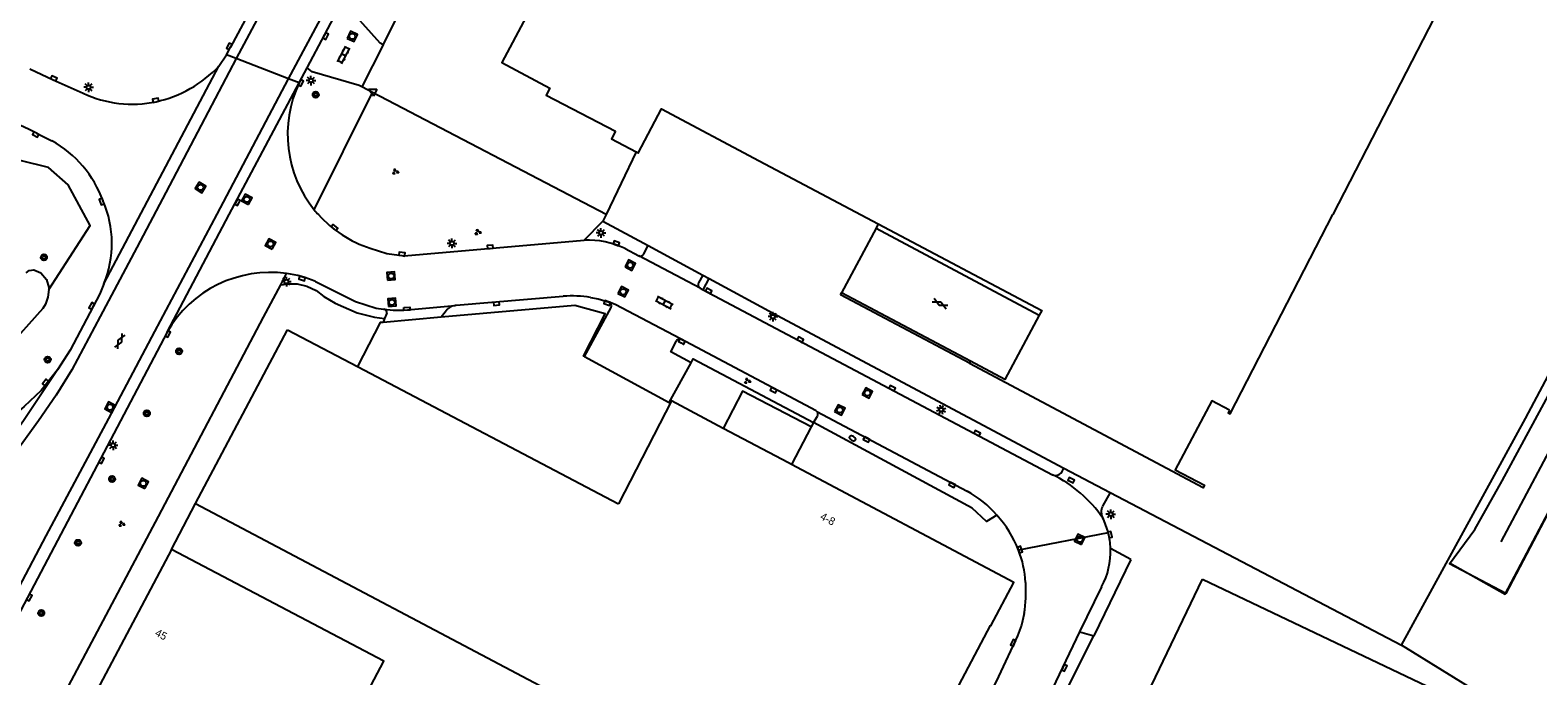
# Model space of a CAD drawing. Extents: x 135999 to 138000, y 396000 to 398501.
# Drawn here: x 136106.9 to 136302.3, y 397940.3 to 398023.9 of the extents above; entities that cross this region are included whole.
import ezdxf

# ---------------------------------------------------------------- set-up
doc = ezdxf.new("R2010")
doc.units = 0
for name, color, linetype in [('gg-afsc-erfafscheiding', 7, 'Continuous'), ('gg-afsc-hekwerk', 7, 'Continuous'), ('gg-afsc-muur', 7, 'Continuous'), ('gg-anno-huisnummerreeks BGT', 7, 'Continuous'), ('gg-aspt-spoorlijn', 7, 'Continuous'), ('gg-bbg-hoofdgebouw', 7, 'Continuous'), ('gg-bbg-luifel en loopbrug', 7, 'Continuous'), ('gg-knt-verharding', 7, 'Continuous'), ('gg-knt-verharding nz', 7, 'Continuous'), ('gg-kntw-bovenkant insteek waterloop', 7, 'Continuous'), ('gt-grn-groengrens', 7, 'Continuous'), ('gt-grn-vlakafsluiter', 7, 'Continuous'), ('gt-grn-weggrens', 7, 'Continuous'), ('gt-symb-boom', 7, 'Continuous'), ('gt-symb-brandkraan', 7, 'Continuous'), ('gt-symb-gesloten verharding', 7, 'Continuous'), ('gt-symb-groenvak', 7, 'Continuous'), ('gt-symb-klinker verharding', 7, 'Continuous'), ('gt-symb-kolk', 7, 'Continuous'), ('gt-symb-kolk center center', 7, 'Continuous'), ('gt-symb-lichtmast', 7, 'Continuous'), ('gt-symb-rioolschacht', 7, 'Continuous'), ('gt-symb-waterafsluiter', 7, 'Continuous'), ('gx-grn-maaiveld', 7, 'Continuous')]:
    doc.layers.add(name, color=color, linetype=linetype)

# ---------------------------------------------------------------- blocks, each defined once
blk = doc.blocks.new('gt0-KL1')
at = {"layer": 'gt-symb-klinker verharding'}
for p, q in [((-1.15, 0.3), (1.15, 0.3)), ((-1, -0.3), (-1, 0.3)), ((-0.5, 0.3), (-0.5, 0.45)), ((0, -0.3), (0, 0.3)), ((0.5, 0.3), (0.5, 0.45)), ((1, -0.3), (1, 0.3)), ((-1.15, -0.3), (1.15, -0.3)), ((-0.5, -0.45), (-0.5, -0.3)), ((0.5, -0.45), (0.5, -0.3))]:
    blk.add_line(p, q, dxfattribs=at)
blk = doc.blocks.new('gt0-KOLK')
at = {"layer": 'gt-symb-kolk'}
blk.add_lwpolyline([(0, 0), (0.38, 0), (0.38, 0.4), (-0.38, 0.4), (-0.38, 0), (0, 0)], dxfattribs=at)
blk = doc.blocks.new('gt0-RS')
at = {"layer": 'gt-symb-rioolschacht'}
blk.add_lwpolyline([(-0.5, -0.5), (0.5, -0.5), (0.5, 0.5), (-0.5, 0.5)], close=True, dxfattribs=at)
blk.add_circle((0, 0), 0.375, dxfattribs=at)
blk = doc.blocks.new('gt0-WAFSL')
at = {"layer": 'gt-symb-waterafsluiter'}
for p, q in [((-0.5, -0.33), (0, 0.67)), ((0, 0.67), (0.5, -0.33)), ((0.5, -0.33), (-0.5, -0.33))]:
    blk.add_line(p, q, dxfattribs=at)
blk = doc.blocks.new('gt0-GRVAK')
at = {"layer": 'gt-symb-groenvak'}
for p, q in [((-0.11, 0.19), (-0.23, 0.24)), ((-0.18, 0.15), (0.09, 0.15)), ((-0.09, 0.21), (-0.16, 0.32)), ((-0.05, 0.21), (-0.05, 0.39)), ((0, 0.21), (0.06, 0.32)), ((0.02, 0.19), (0.13, 0.24)), ((0.26, -0.05), (0.2, 0.06)), ((0.3, -0.05), (0.3, 0.13)), ((0.35, -0.05), (0.41, 0.06)), ((-0.24, -0.23), (-0.36, -0.18)), ((-0.32, -0.26), (-0.05, -0.26)), ((-0.23, -0.21), (-0.29, -0.1)), ((-0.18, -0.2), (-0.18, -0.02)), ((-0.14, -0.21), (-0.07, -0.1)), ((-0.12, -0.23), (0, -0.18)), ((0.24, -0.07), (0.12, -0.02)), ((0.17, -0.11), (0.44, -0.11)), ((0.37, -0.07), (0.49, -0.02))]:
    blk.add_line(p, q, dxfattribs=at)
blk = doc.blocks.new('gt0-LMAST')
at = {"layer": 'gt-symb-lichtmast'}
for p, q in [((-0.18, 0.17), (-0.45, 0.44)), ((-0.01, 0.25), (-0.01, 0.62)), ((0.17, 0.17), (0.44, 0.44)), ((-0.26, 0), (-0.63, 0)), ((-0.18, -0.18), (-0.45, -0.45)), ((-0.01, -0.25), (-0.01, -0.63)), ((0.44, -0.45), (0.17, -0.18)), ((0.24, 0), (0.62, 0))]:
    blk.add_line(p, q, dxfattribs=at)
blk.add_circle((-0.01, 0), 0.25, dxfattribs=at)
blk = doc.blocks.new('gt0-BOOM')
at = {"layer": 'gt-symb-boom'}
for radius in [0.4, 0.2]:
    blk.add_circle((0, 0), radius, dxfattribs=at)
blk = doc.blocks.new('gt0-KOLKCC')
at = {"layer": 'gt-symb-kolk center center'}
blk.add_lwpolyline([(-0.38, 0.2), (0.38, 0.2), (0.38, -0.2), (-0.38, -0.2)], close=True, dxfattribs=at)
blk = doc.blocks.new('gt0-BR')
at = {"layer": 'gt-symb-brandkraan'}
for centre, radius, start, end in [((-0.24, 0), 0.206, 107.5669, 252.4331), ((0.6, -2.66), 3, 106.892, 107.5669), ((0, -0.69), 0.938, 73.108, 106.892), ((-0.6, -2.66), 3, 72.4331, 73.108), ((0.24, 0), 0.206, 287.567, 72.4331), ((0.6, 2.66), 3, 252.4331, 253.108), ((0, 0.69), 0.938, 253.108, 286.8921), ((-0.6, 2.66), 3, 286.8921, 287.567)]:
    blk.add_arc(centre, radius, start, end, dxfattribs=at)
blk = doc.blocks.new('gt0-GESVH1')
at = {"layer": 'gt-symb-gesloten verharding'}
for p, q in [((-0.99, -0.26), (0.01, 0.24)), ((0.01, -0.26), (-0.99, 0.24)), ((0.01, 0.24), (1.01, -0.26)), ((1.01, 0.24), (0.01, -0.26))]:
    blk.add_line(p, q, dxfattribs=at)

msp = doc.modelspace()

# ---------------------------------------------------------------- linework, layer by layer
at = {"layer": 'gg-afsc-erfafscheiding'}
for p, q in [((136139.42, 397990.92), (136140.18, 397992.37)), ((136137.2, 397986.71), (136139.42, 397990.92)), ((136249.61, 397955.34), (136244.8, 397945.45)), ((136237.23, 397930.47), (136244.8, 397945.45))]:
    msp.add_line(p, q, dxfattribs=at)
msp.add_lwpolyline([(136107.77, 397931.11), (136123.59, 397960.92), (136137.2, 397986.71)], dxfattribs=at)
at = {"layer": 'gg-afsc-hekwerk'}
for p, q in [((136185.49, 398008.12), (136181.58, 398000)), ((136181.58, 398000), (136181.17, 397999.16)), ((136181.17, 397999.16), (136187.03, 397995.99)), ((136187.03, 397995.99), (136194.11, 397992.16)), ((136194.11, 397992.16), (136194.96, 397991.71)), ((136160.21, 397986.71), (136152.68, 397986.05)), ((136208.45, 397973.07), (136208.16, 397972.51)), ((136240.93, 397967.19), (136246.92, 397964.01)), ((136246.92, 397964.01), (136284.7, 397944.26))]:
    msp.add_line(p, q, dxfattribs=at)
for points in [[(136284.7, 397944.26), (136300.74, 397973.58), (136314.8, 398000)], [(136194.96, 397991.71), (136203.71, 397986.97), (136240.93, 397967.19)], [(136178.81, 397981.61), (136178.67, 397981.69), (136181.46, 397987.16), (136177.54, 397988.23), (136160.21, 397986.71)], [(136152.68, 397986.05), (136152.3, 397986.02), (136149.36, 397980.32)], [(136178.81, 397981.61), (136189.76, 397975.67), (136192.61, 397980.83)], [(136192.61, 397980.83), (136192.89, 397981.32), (136208.45, 397973.07)], [(136290.88, 397954.93), (136298.11, 397950.84), (136311.04, 397975.28)]]:
    msp.add_lwpolyline(points, dxfattribs=at)
at = {"layer": 'gg-afsc-muur'}
for p, q in [((136216.87, 397998.81), (136216.58, 397998.24)), ((136216.58, 397998.24), (136237.74, 397987)), ((136228.83, 397981.01), (136212.08, 397989.87))]:
    msp.add_line(p, q, dxfattribs=at)
msp.add_lwpolyline([(136212.08, 397989.87), (136211.96, 397989.67), (136228.71, 397980.79)], dxfattribs=at)
at = {"layer": 'gg-aspt-spoorlijn'}
msp.add_line((136297.58, 397957.65), (136314.75, 397989.93), dxfattribs=at)
at = {"layer": 'gg-bbg-hoofdgebouw'}
for p, q in [((136201.45, 398006.98), (136216.87, 397998.81)), ((136128.38, 397962.6), (136140.3, 397985.07)), ((136140.3, 397985.07), (136149.36, 397980.32)), ((136149.36, 397980.32), (136183.18, 397962.56)), ((136228.83, 397981.01), (136228.71, 397980.79)), ((136205.21, 397967.85), (136196.78, 397972.31)), ((136205.62, 397967.63), (136205.21, 397967.85)), ((136128.38, 397962.6), (136186.38, 397931.98))]:
    msp.add_line(p, q, dxfattribs=at)
for points in [[(136213.97, 398070.13), (136290.37, 398028.39), (136275.76, 398000)], [(136191.27, 398054.22), (136181.82, 398036.04), (136177.88, 398038.15), (136168.08, 398019.7), (136174.29, 398016.38), (136173.82, 398015.48), (136182.82, 398010.8)], [(136185.49, 398008.12), (136185.75, 398007.98), (136188.78, 398013.7), (136201.45, 398006.98)], [(136182.82, 398010.8), (136182.31, 398009.81), (136185.49, 398008.12)], [(136262.38, 397974.66), (136262.2, 397974.32), (136262.48, 397974.19), (136275.76, 398000)], [(136216.87, 397998.81), (136238.05, 397987.58), (136237.74, 397987)], [(136237.74, 397987), (136233.29, 397978.65), (136228.83, 397981.01)], [(136262.38, 397974.66), (136260.08, 397975.88), (136255.36, 397966.97), (136259.16, 397964.95), (136258.99, 397964.62), (136228.67, 397980.71), (136228.71, 397980.79)], [(136196.78, 397972.31), (136190.06, 397975.87), (136183.18, 397962.56)], [(136211.45, 397918.74), (136215.46, 397916.63), (136231.39, 397946.8), (136231.47, 397946.75), (136234.43, 397952.36), (136205.62, 397967.63)], [(136125.27, 397956.64), (136115.59, 397938.37), (136115.76, 397938.29), (136113.36, 397933.74), (136114.64, 397933.07), (136114.58, 397932.93), (136122.91, 397928.54)], [(136140.64, 397919.19), (136152.77, 397942.18), (136125.27, 397956.64)], [(136258.9, 397952.81), (136295.25, 397935.47), (136259.99, 397861.84), (136228.4, 397876.94)], [(136232.85, 397898.48), (136241.6, 397916.78), (136244.72, 397917.88), (136240.65, 397929.46), (136241.78, 397931.84), (136253.39, 397935.92), (136252.29, 397939.03), (136258.9, 397952.81)]]:
    msp.add_lwpolyline(points, dxfattribs=at)
at = {"layer": 'gg-bbg-luifel en loopbrug'}
msp.add_line((136208.16, 397972.51), (136205.62, 397967.63), dxfattribs=at)
msp.add_lwpolyline([(136208.16, 397972.51), (136199.29, 397977.12), (136196.78, 397972.31)], dxfattribs=at)
at = {"layer": 'gg-knt-verharding'}
for p, q in [((136152.68, 398021.99), (136179.56, 398074.83)), ((136146.15, 398046.63), (136132.93, 398021.7)), ((136142.85, 398019.01), (136147.42, 398027.64)), ((136152.68, 398021.99), (136149.92, 398016.55)), ((136131.41, 398019.23), (136132.39, 398020.68)), ((136141.82, 398017.07), (136142.85, 398019.01)), ((136132.73, 398000), (136141.82, 398017.07)), ((136151.32, 398015.82), (136149.92, 398016.55)), ((136181.58, 398000), (136151.32, 398015.82)), ((136107.75, 398010.56), (136109.77, 398009.57)), ((136124.7, 397984.79), (136132.73, 398000)), ((136216.58, 397998.24), (136212.08, 397989.87)), ((136186.49, 397994.91), (136187.03, 397995.99)), ((136194.11, 397992.16), (136193.58, 397991.18)), ((136143.94, 397991.35), (136149.11, 397988.76)), ((136193.77, 397990.47), (136194.16, 397990.26)), ((136194.16, 397990.26), (136239.43, 397966.32)), ((136152.73, 397987.76), (136152.78, 397987.75)), ((136162.1, 397988.24), (136162.04, 397988.23)), ((136178.81, 397981.61), (136182.23, 397987.99)), ((136152.88, 397986.53), (136152.68, 397986.05)), ((136153.17, 397987.22), (136152.88, 397986.53)), ((136160.73, 397987.39), (136160.21, 397986.71)), ((136124.7, 397984.79), (136104.03, 397945.52)), ((136208.8, 397974.59), (136191.25, 397983.9)), ((136208.8, 397974.59), (136208.92, 397974.52)), ((136208.92, 397974.52), (136228.39, 397964.2)), ((136208.45, 397973.07), (136208.98, 397973.91)), ((136239.43, 397966.32), (136239.79, 397966.24)), ((136240.7, 397966.75), (136240.93, 397967.19)), ((136125.27, 397956.64), (136128.38, 397962.6)), ((136246.92, 397964.01), (136245.93, 397962.23)), ((136249.61, 397955.34), (136246.96, 397956.77)), ((136235.87, 397931.14), (136243, 397945.97)), ((136243, 397945.97), (136244.8, 397945.45))]:
    msp.add_line(p, q, dxfattribs=at)
for points in [[(136152.68, 398021.99), (136152.29, 398022.21), (136147.42, 398027.64)], [(136132.39, 398020.68), (136132.41, 398020.71), (136132.93, 398021.7)], [(136149.92, 398016.55), (136149.6, 398016.72), (136143.49, 398018.51), (136142.85, 398019.01)], [(136106.92, 398018.86), (136109.94, 398017.47), (136113.81, 398015.71)], [(136151.01, 397995.64), (136153.18, 397994.96), (136155.4, 397994.65), (136178.76, 397996.69)], [(136184.05, 397995.61), (136185.82, 397994.68), (136185.82, 397994.67)], [(136116.5, 397991.02), (136115.98, 397989.75), (136115.1, 397988.09)], [(136115.1, 397988.09), (136112.12, 397982.47), (136110.49, 397979.9)], [(136149.11, 397988.76), (136151.77, 397987.9), (136152.73, 397987.76)], [(136176.04, 397989.42), (136162.16, 397988.24), (136162.1, 397988.24)], [(136179.58, 397989.27), (136180.57, 397989.09), (136181.99, 397988.67)], [(136192.61, 397980.83), (136189.99, 397982.22), (136190.72, 397983.65)], [(136110.49, 397979.9), (136108.36, 397977.24), (136106.16, 397975.14), (136103.87, 397973.18), (136100.75, 397970.69), (136098.25, 397968.31)], [(136235.76, 397948.34), (136235.43, 397946.86), (136234.92, 397945.44), (136232.43, 397940.18), (136220.59, 397915.63)]]:
    msp.add_lwpolyline(points, dxfattribs=at)
for centre, radius, start, end in [((136119.85, 398030.16), 15.91, 282.3725, 316.6043), ((136155.83, 398010.39), 15.52, 154.5332, 219.0025), ((136067.46, 397927.69), 92.15, 64.0676, 73.2512), ((136120.2, 398029.65), 15.34, 245.3462, 281.4839), ((136102.6, 397996.76), 14.68, 19.9343, 60.7598), ((136103.65, 397996.28), 13.89, 337.7542, 23.2489), ((136155.63, 398010.22), 15.26, 218.9672, 222.054), ((136155.83, 398010.39), 15.51, 222.0318, 251.915), ((136179.26, 397985.65), 11.05, 64.3223, 92.5957), ((136186.04, 397995.1), 0.483, 242.329, 335.9822), ((136138.06, 397977.1), 15.42, 82.0909, 150.0821), ((136138.07, 397977.12), 15.4, 67.5683, 82.1046), ((136194.03, 397990.92), 0.522, 150.6002, 240.2648), ((136152.71, 397987.3), 0.463, 350.9484, 82.0628), ((136162.26, 397986.44), 1.8, 97.0444, 148.2362), ((136177.19, 397974.8), 14.67, 80.6417, 94.4988), ((136181.77, 397988.21), 0.509, 335.0579, 64.0985), ((136191.14, 397983.44), 0.474, 76.6926, 154.101), ((136208.56, 397974.17), 0.497, 328.3806, 43.7164), ((136239.83, 397967.25), 1.01, 268.0225, 330.3753), ((136220.9, 397950.96), 15.21, 41.7652, 60.5106), ((136220.49, 397950.7), 15.69, 21.9507, 41.4829), ((136247.43, 397961.49), 1.67, 153.9324, 208.3861), ((136237.29, 397956.39), 9.69, 14.3282, 26.4157), ((136237.31, 397956.4), 9.66, 2.2033, 14.3192), ((136222.29, 397951.58), 13.69, 3.3689, 21.3281), ((136218.68, 397951.2), 17.33, 350.479, 3.926)]:
    msp.add_arc(centre, radius, start, end, dxfattribs=at)
at = {"layer": 'gg-knt-verharding nz'}
for p, q in [((136116.5, 397991.02), (136131.41, 398019.23)), ((136193.77, 397990.47), (136185.82, 397994.67)), ((136243, 397945.97), (136245.82, 397951.82))]:
    msp.add_line(p, q, dxfattribs=at)
for points in [[(136268.89, 398275.38), (136255.39, 398249.92), (136242.15, 398225.03), (136233.67, 398209.02), (136224.19, 398191.17), (136209.07, 398162.65), (136200.59, 398146.66), (136193.05, 398132.41), (136185.53, 398118.2), (136177.02, 398102.09), (136164.83, 398079.09), (136152.59, 398055.97), (136140.38, 398032.88), (136133.66, 398020.2)], [(136140.42, 398017.6), (136146.5, 398028.98), (136155.09, 398045.17), (136164.67, 398063.19), (136172.36, 398077.56), (136181.9, 398095.5), (136191.48, 398113.6), (136201.04, 398131.59), (136212.57, 398153.29), (136222.13, 398171.31), (136231.69, 398189.31), (136241.26, 398207.34), (136250.85, 398225.41), (136262.31, 398247), (136275.53, 398271.85)], [(136133.66, 398020.2), (136129.13, 398011.58), (136124.53, 398002.86), (136120.77, 397995.74), (136116.04, 397986.8), (136112.34, 397979.91), (136110.3, 397976.61), (136108.04, 397973.29), (136103.39, 397966.89), (136098.64, 397960.43), (136095.04, 397955.63), (136091.5, 397950.64), (136088.18, 397945.61), (136085.13, 397940.41), (136081.14, 397933.52), (136074.17, 397921.46), (136068.17, 397911.11), (136063.18, 397902.51), (136055.15, 397888.66), (136053.29, 397885.45)], [(136064.93, 397878.63), (136068.53, 397884.76), (136073.62, 397893.38), (136078.57, 397901.93), (136084.5, 397912.43), (136088.33, 397919.55), (136095.89, 397933.74), (136101.55, 397944.31), (136109.04, 397958.4), (136117.47, 397974.24), (136123.12, 397984.88), (136131.17, 398000.05), (136140.42, 398017.6)], [(136191.25, 397983.9), (136182.75, 397988.36), (136181.99, 397988.67)], [(136110.49, 397979.9), (136106.08, 397973.32), (136101.49, 397966.96), (136096.67, 397960.56), (136091.8, 397954.07), (136087.36, 397947.34), (136083.23, 397940.47), (136079.44, 397933.92), (136076.97, 397929.66)]]:
    msp.add_lwpolyline(points, dxfattribs=at)
for centre, radius, start, end in [((136232.26, 397951.4), 16.56, 34.1839, 64.3525), ((136237.31, 397956.39), 9.66, 331.7361, 2.2273)]:
    msp.add_arc(centre, radius, start, end, dxfattribs=at)
at = {"layer": 'gg-kntw-bovenkant insteek waterloop'}
for points in [[(136106.44, 397992.47), (136106.8, 397992.77), (136107.41, 397992.87), (136108.32, 397992.46), (136109.07, 397991.61), (136109.35, 397990.58), (136109.35, 397990.29)], [(136109.35, 397990.29), (136109.22, 397989.3), (136108.93, 397988.4), (136108.58, 397987.84), (136103.9, 397982.6)]]:
    msp.add_lwpolyline(points, dxfattribs=at)
at = {"layer": 'gt-grn-groengrens'}
for p, q in [((136143.77, 398000.62), (136151.32, 398015.82)), ((136178.76, 397996.69), (136181.17, 397999.16)), ((136194.16, 397990.26), (136194.96, 397991.71))]:
    msp.add_line(p, q, dxfattribs=at)
for points in [[(136109.35, 397990.29), (136114.71, 397998.61), (136111.87, 398003.84), (136109.34, 398006.12), (136098.26, 398008.81), (136096.62, 398007.27)], [(136139.42, 397990.92), (136140.3, 397991.05), (136141.56, 397991.05), (136142.82, 397990.72), (136144.01, 397990.19), (136145, 397989.39), (136146.46, 397988.53), (136149.31, 397987.27), (136151.56, 397986.74), (136152.88, 397986.53)]]:
    msp.add_lwpolyline(points, dxfattribs=at)
at = {"layer": 'gt-grn-vlakafsluiter'}
msp.add_lwpolyline([(136304.01, 397932.3), (136300.62, 397934.42), (136284.7, 397944.26)], dxfattribs=at)
at = {"layer": 'gt-grn-weggrens'}
for p, q in [((136133.66, 398020.2), (136132.39, 398020.68)), ((136140.42, 398017.6), (136133.66, 398020.2)), ((136141.82, 398017.07), (136140.42, 398017.6)), ((136246.67, 397958.79), (136235.05, 397956.56))]:
    msp.add_line(p, q, dxfattribs=at)
for points in [[(136152.78, 397987.75), (136154, 397987.65), (136155.38, 397987.63), (136158.71, 397987.92), (136162.04, 397988.23)], [(136232.25, 397961.09), (136230.91, 397960.26), (136229.04, 397962), (136208.45, 397973.07)]]:
    msp.add_lwpolyline(points, dxfattribs=at)
at = {"layer": 'gx-grn-maaiveld'}
msp.add_lwpolyline([(136353.05, 398041.81), (136349.11, 398035.99), (136335.52, 398015.45), (136328.38, 398005.45), (136323.01, 397996.95), (136318.33, 397988.74), (136311.2, 397975.68), (136298.2, 397950.94), (136290.91, 397954.78), (136294.17, 397959.24), (136297.71, 397965.53), (136308.25, 397984.99), (136315.42, 397998.68), (136332.15, 398029.49), (136371.31, 398102.69), (136383.85, 398127.01), (136384.4, 398130.32), (136384.41, 398130.35)], dxfattribs=at)

# ---------------------------------------------------------------- block references
at = {"layer": 'gt-symb-boom'}
for p in [(136143.97, 398015.53), (136108.73, 397994.46), (136126.25, 397982.3), (136109.21, 397981.23), (136122.07, 397974.27), (136117.57, 397965.76), (136113.15, 397957.51), (136108.38, 397948.41)]:
    msp.add_blockref('gt0-BOOM', p, dxfattribs=at)
at = {"layer": 'gt-symb-brandkraan', "rotation": -27.897271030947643}
msp.add_blockref('gt0-BR', (136213.53, 397971.03), dxfattribs=at)
at = {"layer": 'gt-symb-gesloten verharding'}
for p, rotation in [((136224.87, 397988.48), -26.565051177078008), ((136118.56, 397983.61), 62.23078730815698)]:
    msp.add_blockref('gt0-GESVH1', p, dxfattribs=dict(at, rotation=rotation))
at = {"layer": 'gt-symb-groenvak'}
for p in [(136154.27, 398005.57), (136164.96, 397997.74), (136199.89, 397978.47), (136118.79, 397959.96)]:
    msp.add_blockref('gt0-GRVAK', p, dxfattribs=at)
at = {"layer": 'gt-symb-klinker verharding'}
for p, rotation in [((136147.59, 398020.67), 61.97468393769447), ((136189.14, 397988.62), -27.89727103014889)]:
    msp.add_blockref('gt0-KL1', p, dxfattribs=dict(at, rotation=rotation))
at = {"layer": 'gt-symb-kolk'}
for p, rotation in [((136145.07, 398023.21), -117.71850162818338), ((136132.93, 398021.7), 61.974683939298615), ((136109.94, 398017.47), -24.637624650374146), ((136141.86, 398017.14), -117.76921269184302), ((136123.26, 398014.62), 12.278487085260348), ((136107.75, 398010.56), 153.84275392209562), ((136116.4, 398001.76), 110.69394093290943), ((136133.99, 398001.5), 61.97468393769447), ((136146.27, 397998.18), -37.97050166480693), ((136166.58, 397995.63), 4.992081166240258), ((136182.85, 397996.1), -19.449568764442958), ((136155.1, 397994.69), -7.870920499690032), ((136142.12, 397991.55), -15.71725244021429), ((136194.79, 397989.94), -27.89727103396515), ((136115.1, 397988.09), 62.35885768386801), ((136167.4, 397988.27), 4.99208116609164), ((136181.79, 397988.75), 162.4888044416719), ((136124.62, 397984.65), -118.48700713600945), ((136191.3, 397983.38), -27.897271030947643), ((136206.67, 397983.64), -27.897271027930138), ((136109.08, 397978.14), 51.170175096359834), ((136203.19, 397977.09), -27.8972710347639), ((136218.57, 397977.35), -27.897271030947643), ((136215.45, 397971.06), 152.87123394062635), ((136229.58, 397971.53), -27.897271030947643), ((136116.01, 397968.29), -117.97472992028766), ((136226.52, 397965.19), 151.43528180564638), ((136241.77, 397965.43), -27.897271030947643), ((136246.72, 397958.52), -77.22875743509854), ((136235.05, 397956.56), -69.02828943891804), ((136106.66, 397950.52), -117.97472992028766), ((136234.54, 397944.47), 64.35692916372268), ((136241.17, 397941.22), 64.35692916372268)]:
    msp.add_blockref('gt0-KOLK', p, dxfattribs=dict(at, rotation=rotation))
at = {"layer": 'gt-symb-kolk center center', "rotation": 2.2929004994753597}
msp.add_blockref('gt0-KOLKCC', (136155.77, 397987.81), dxfattribs=at)
at = {"layer": 'gt-symb-lichtmast'}
for p in [(136114.53, 398016.49), (136143.35, 398017.37), (136180.94, 397997.64), (136161.62, 397996.28), (136140.16, 397991.33), (136203.21, 397986.79), (136117.7, 397970.14), (136247.01, 397961.21)]:
    msp.add_blockref('gt0-LMAST', p, dxfattribs=at)
at = {"layer": 'gt-symb-lichtmast', "rotation": 152.10272896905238}
msp.add_blockref('gt0-LMAST', (136225.01, 397974.75), dxfattribs=at)
at = {"layer": 'gt-symb-rioolschacht'}
for p, rotation in [((136148.7, 398023.08), -24.003190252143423), ((136129.03, 398003.53), -121.4356862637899), ((136135.03, 398001.98), 61.974683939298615), ((136138.1, 397996.2), 62.15337781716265), ((136184.72, 397993.46), -27.897271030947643), ((136153.73, 397992.05), 4.99208116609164), ((136183.8, 397990.01), -27.897271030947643), ((136153.83, 397988.64), 4.99208116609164), ((136215.46, 397976.91), -27.897271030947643), ((136117.3, 397975.07), 62.23078731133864), ((136211.88, 397974.71), -27.897271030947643), ((136121.61, 397965.2), 62.2307873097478), ((136242.98, 397957.95), 64.35692916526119)]:
    msp.add_blockref('gt0-RS', p, dxfattribs=dict(at, rotation=rotation))
at = {"layer": 'gt-symb-waterafsluiter', "rotation": 62.10272896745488}
msp.add_blockref('gt0-WAFSL', (136151.37, 398015.94), dxfattribs=at)

# ---------------------------------------------------------------- texts
at = {"layer": 'gg-anno-huisnummerreeks BGT'}
for s, p in [('4-8', (136209.24, 397960.61)), ('45', (136123.04, 397945.54))]:
    msp.add_text(s, height=1, rotation=332.1, dxfattribs=at).set_placement(p)

doc.saveas('drawing.dxf')
